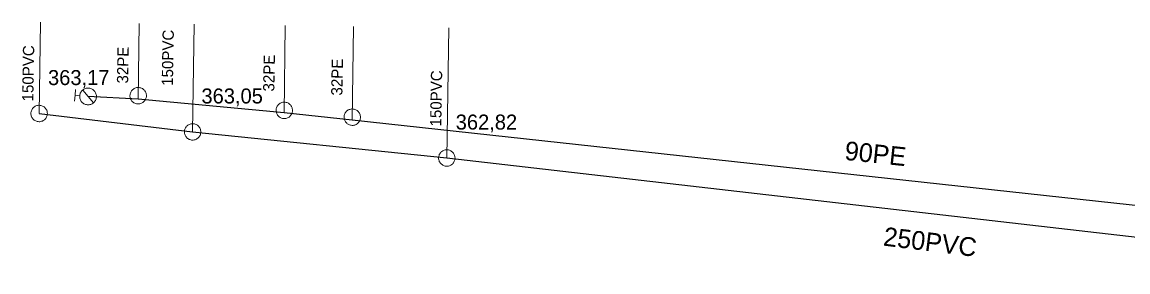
# Model space of a CAD drawing. Extents: x -741806 to -738704, y -1059275 to -1055387.
# Drawn here: x -740987.5 to -740928.6, y -1058224.4 to -1058211.1 of the extents above; entities that cross this region are included whole.
import ezdxf

# ---------------------------------------------------------------- set-up
doc = ezdxf.new("R2010")
doc.units = 0
doc.header["$LTSCALE"] = 0.4
for name, color, linetype, lineweight in [('2', 7, 'Continuous', 25), ('21', 7, 'Continuous', 13), ('3', 7, 'Continuous', 13), ('50', 7, 'Continuous', 13), ('51', 7, 'Continuous', 13), ('52', 7, 'Continuous', 25), ('56', 7, 'Continuous', 13), ('6', 7, 'Continuous', 13)]:
    doc.layers.add(name, color=color, linetype=linetype, lineweight=lineweight)
for name, color, linetype in [('5', 7, 'Continuous'), ('53', 7, 'Continuous'), ('54', 7, 'Continuous'), ('55', 7, 'Continuous')]:
    doc.layers.add(name, color=color, linetype=linetype)

msp = doc.modelspace()

# ---------------------------------------------------------------- linework, layer by layer
at = {"layer": '2'}
msp.add_lwpolyline([(-740986.62, -1058215.929), (-740978.449, -1058216.909), (-740964.91, -1058218.3), (-740912.09, -1058224.37), (-740907.18, -1058212.62)], dxfattribs=at)
at = {"layer": '21'}
for p, q in [((-740981.35, -1058215.159), (-740981.3, -1058211.129)), ((-740973.57, -1058215.899), (-740973.51, -1058211.24)), ((-740969.949, -1058216.28), (-740969.879, -1058211.29))]:
    msp.add_line(p, q, dxfattribs=at)
at = {"layer": '3'}
for points in [[(-740986.185, -1058215.981), (-740986.182, -1058215.936), (-740986.184, -1058215.891), (-740986.19, -1058215.845), (-740986.201, -1058215.801), (-740986.217, -1058215.758), (-740986.237, -1058215.716), (-740986.262, -1058215.678), (-740986.29, -1058215.641), (-740986.322, -1058215.609), (-740986.357, -1058215.58), (-740986.395, -1058215.554), (-740986.436, -1058215.532), (-740986.478, -1058215.516), (-740986.522, -1058215.503), (-740986.568, -1058215.495), (-740986.613, -1058215.492), (-740986.659, -1058215.494), (-740986.704, -1058215.5), (-740986.749, -1058215.512), (-740986.792, -1058215.528), (-740986.833, -1058215.548), (-740986.871, -1058215.572), (-740986.907, -1058215.6), (-740986.94, -1058215.632), (-740986.97, -1058215.667), (-740986.995, -1058215.706), (-740987.017, -1058215.745), (-740987.034, -1058215.789), (-740987.046, -1058215.833), (-740987.054, -1058215.878), (-740987.057, -1058215.923), (-740987.055, -1058215.968), (-740987.049, -1058216.014), (-740987.037, -1058216.059), (-740987.022, -1058216.101), (-740987.002, -1058216.143), (-740986.977, -1058216.181), (-740986.948, -1058216.218), (-740986.917, -1058216.25), (-740986.882, -1058216.279), (-740986.844, -1058216.305), (-740986.803, -1058216.327), (-740986.761, -1058216.344), (-740986.717, -1058216.356), (-740986.672, -1058216.364), (-740986.626, -1058216.367), (-740986.58, -1058216.366), (-740986.535, -1058216.359), (-740986.49, -1058216.347), (-740986.447, -1058216.331), (-740986.407, -1058216.311), (-740986.367, -1058216.288), (-740986.332, -1058216.259), (-740986.299, -1058216.227), (-740986.269, -1058216.192), (-740986.244, -1058216.153), (-740986.223, -1058216.114), (-740986.205, -1058216.07), (-740986.193, -1058216.026), (-740986.185, -1058215.982)], [(-740978.014, -1058216.961), (-740978.011, -1058216.916), (-740978.013, -1058216.871), (-740978.019, -1058216.825), (-740978.03, -1058216.781), (-740978.046, -1058216.738), (-740978.066, -1058216.696), (-740978.091, -1058216.658), (-740978.119, -1058216.621), (-740978.151, -1058216.589), (-740978.186, -1058216.56), (-740978.224, -1058216.534), (-740978.265, -1058216.512), (-740978.307, -1058216.496), (-740978.351, -1058216.483), (-740978.397, -1058216.475), (-740978.442, -1058216.472), (-740978.488, -1058216.474), (-740978.533, -1058216.48), (-740978.578, -1058216.492), (-740978.621, -1058216.508), (-740978.662, -1058216.528), (-740978.7, -1058216.552), (-740978.736, -1058216.58), (-740978.769, -1058216.612), (-740978.799, -1058216.647), (-740978.824, -1058216.686), (-740978.846, -1058216.725), (-740978.863, -1058216.769), (-740978.875, -1058216.813), (-740978.883, -1058216.858), (-740978.886, -1058216.903), (-740978.884, -1058216.948), (-740978.878, -1058216.994), (-740978.866, -1058217.039), (-740978.851, -1058217.081), (-740978.831, -1058217.123), (-740978.806, -1058217.161), (-740978.777, -1058217.198), (-740978.746, -1058217.23), (-740978.711, -1058217.259), (-740978.673, -1058217.285), (-740978.632, -1058217.307), (-740978.59, -1058217.324), (-740978.546, -1058217.336), (-740978.501, -1058217.344), (-740978.455, -1058217.347), (-740978.409, -1058217.346), (-740978.364, -1058217.339), (-740978.319, -1058217.327), (-740978.276, -1058217.311), (-740978.236, -1058217.291), (-740978.196, -1058217.268), (-740978.161, -1058217.239), (-740978.128, -1058217.207), (-740978.098, -1058217.172), (-740978.073, -1058217.133), (-740978.052, -1058217.094), (-740978.034, -1058217.05), (-740978.022, -1058217.006), (-740978.014, -1058216.962)], [(-740964.474, -1058218.345), (-740964.472, -1058218.3), (-740964.475, -1058218.254), (-740964.482, -1058218.208), (-740964.494, -1058218.165), (-740964.51, -1058218.122), (-740964.531, -1058218.08), (-740964.556, -1058218.043), (-740964.585, -1058218.007), (-740964.618, -1058217.975), (-740964.653, -1058217.946), (-740964.692, -1058217.921), (-740964.733, -1058217.9), (-740964.775, -1058217.885), (-740964.819, -1058217.872), (-740964.865, -1058217.865), (-740964.911, -1058217.863), (-740964.956, -1058217.866), (-740965.001, -1058217.872), (-740965.046, -1058217.885), (-740965.089, -1058217.902), (-740965.129, -1058217.923), (-740965.167, -1058217.947), (-740965.203, -1058217.976), (-740965.235, -1058218.008), (-740965.264, -1058218.044), (-740965.288, -1058218.083), (-740965.31, -1058218.123), (-740965.326, -1058218.167), (-740965.338, -1058218.211), (-740965.344, -1058218.256), (-740965.347, -1058218.301), (-740965.345, -1058218.347), (-740965.337, -1058218.393), (-740965.325, -1058218.437), (-740965.309, -1058218.479), (-740965.288, -1058218.52), (-740965.263, -1058218.558), (-740965.233, -1058218.594), (-740965.201, -1058218.626), (-740965.166, -1058218.655), (-740965.127, -1058218.68), (-740965.086, -1058218.701), (-740965.044, -1058218.717), (-740965, -1058218.729), (-740964.954, -1058218.736), (-740964.908, -1058218.738), (-740964.863, -1058218.736), (-740964.818, -1058218.729), (-740964.773, -1058218.716), (-740964.73, -1058218.699), (-740964.69, -1058218.678), (-740964.651, -1058218.654), (-740964.616, -1058218.625), (-740964.584, -1058218.593), (-740964.555, -1058218.557), (-740964.53, -1058218.518), (-740964.51, -1058218.478), (-740964.493, -1058218.434), (-740964.482, -1058218.39), (-740964.474, -1058218.346)]]:
    msp.add_lwpolyline(points, dxfattribs=at)
at = {"layer": '50'}
for p, q in [((-740984.737, -1058215.267), (-740984.71, -1058214.96)), ((-740984.684, -1058214.654), (-740984.71, -1058214.96)), ((-740984.46, -1058214.982), (-740984.71, -1058214.96)), ((-740984.015, -1058215.02), (-740984.298, -1058214.679)), ((-740984.015, -1058215.02), (-740983.727, -1058215.363))]:
    msp.add_line(p, q, dxfattribs=at)
msp.add_lwpolyline([(-740983.972, -1058214.578), (-740984.022, -1058214.577), (-740984.068, -1058214.578), (-740984.115, -1058214.587), (-740984.159, -1058214.6), (-740984.201, -1058214.615), (-740984.244, -1058214.639), (-740984.281, -1058214.664), (-740984.319, -1058214.694), (-740984.352, -1058214.727), (-740984.379, -1058214.764), (-740984.405, -1058214.803), (-740984.427, -1058214.844), (-740984.441, -1058214.889), (-740984.453, -1058214.935), (-740984.46, -1058214.98), (-740984.461, -1058215.026), (-740984.46, -1058215.071), (-740984.451, -1058215.118), (-740984.438, -1058215.164), (-740984.421, -1058215.208), (-740984.399, -1058215.248), (-740984.374, -1058215.288), (-740984.344, -1058215.324), (-740984.311, -1058215.355), (-740984.274, -1058215.386), (-740984.235, -1058215.411), (-740984.193, -1058215.431), (-740984.149, -1058215.449), (-740984.103, -1058215.458), (-740984.058, -1058215.468), (-740984.01, -1058215.469), (-740983.963, -1058215.465), (-740983.92, -1058215.458), (-740983.872, -1058215.446), (-740983.83, -1058215.428), (-740983.788, -1058215.407), (-740983.75, -1058215.38), (-740983.713, -1058215.351), (-740983.679, -1058215.316), (-740983.652, -1058215.28), (-740983.627, -1058215.239), (-740983.607, -1058215.198), (-740983.589, -1058215.156), (-740983.577, -1058215.108), (-740983.57, -1058215.063), (-740983.569, -1058215.017), (-740983.573, -1058214.97), (-740983.58, -1058214.923), (-740983.592, -1058214.879), (-740983.61, -1058214.834), (-740983.631, -1058214.794), (-740983.658, -1058214.754), (-740983.687, -1058214.719), (-740983.719, -1058214.686), (-740983.758, -1058214.659), (-740983.795, -1058214.631), (-740983.838, -1058214.611), (-740983.882, -1058214.597), (-740983.927, -1058214.585)], close=True, dxfattribs=at)
at = {"layer": '51'}
for points in [[(-740981.341, -1058214.546), (-740981.386, -1058214.547), (-740981.431, -1058214.553), (-740981.476, -1058214.565), (-740981.518, -1058214.58), (-740981.559, -1058214.601), (-740981.599, -1058214.625), (-740981.634, -1058214.654), (-740981.667, -1058214.685), (-740981.696, -1058214.721), (-740981.721, -1058214.759), (-740981.743, -1058214.8), (-740981.76, -1058214.842), (-740981.773, -1058214.886), (-740981.78, -1058214.931), (-740981.783, -1058214.977), (-740981.782, -1058215.023), (-740981.775, -1058215.068), (-740981.764, -1058215.112), (-740981.747, -1058215.156), (-740981.727, -1058215.197), (-740981.702, -1058215.235), (-740981.675, -1058215.271), (-740981.642, -1058215.304), (-740981.607, -1058215.333), (-740981.569, -1058215.359), (-740981.528, -1058215.38), (-740981.486, -1058215.397), (-740981.441, -1058215.409), (-740981.396, -1058215.417), (-740981.35, -1058215.42), (-740981.305, -1058215.418), (-740981.26, -1058215.412), (-740981.215, -1058215.4), (-740981.173, -1058215.385), (-740981.132, -1058215.364), (-740981.092, -1058215.34), (-740981.057, -1058215.311), (-740981.024, -1058215.28), (-740980.995, -1058215.244), (-740980.97, -1058215.206), (-740980.948, -1058215.165), (-740980.931, -1058215.123), (-740980.919, -1058215.079), (-740980.911, -1058215.034), (-740980.908, -1058214.988), (-740980.909, -1058214.942), (-740980.917, -1058214.897), (-740980.927, -1058214.853), (-740980.944, -1058214.809), (-740980.964, -1058214.768), (-740980.989, -1058214.73), (-740981.016, -1058214.694), (-740981.049, -1058214.661), (-740981.084, -1058214.632), (-740981.122, -1058214.606), (-740981.163, -1058214.585), (-740981.205, -1058214.568), (-740981.25, -1058214.556), (-740981.295, -1058214.548), (-740981.34, -1058214.546)], [(-740973.561, -1058215.328), (-740973.606, -1058215.329), (-740973.651, -1058215.335), (-740973.697, -1058215.347), (-740973.739, -1058215.362), (-740973.78, -1058215.383), (-740973.819, -1058215.407), (-740973.855, -1058215.436), (-740973.888, -1058215.467), (-740973.917, -1058215.503), (-740973.942, -1058215.541), (-740973.964, -1058215.581), (-740973.981, -1058215.624), (-740973.994, -1058215.668), (-740974.001, -1058215.713), (-740974.004, -1058215.759), (-740974.003, -1058215.805), (-740973.996, -1058215.85), (-740973.985, -1058215.894), (-740973.968, -1058215.937), (-740973.948, -1058215.979), (-740973.923, -1058216.017), (-740973.896, -1058216.053), (-740973.863, -1058216.086), (-740973.829, -1058216.115), (-740973.79, -1058216.141), (-740973.749, -1058216.162), (-740973.707, -1058216.179), (-740973.663, -1058216.191), (-740973.618, -1058216.199), (-740973.572, -1058216.202), (-740973.527, -1058216.2), (-740973.482, -1058216.194), (-740973.436, -1058216.182), (-740973.394, -1058216.167), (-740973.353, -1058216.146), (-740973.314, -1058216.122), (-740973.278, -1058216.093), (-740973.245, -1058216.062), (-740973.216, -1058216.026), (-740973.191, -1058215.988), (-740973.169, -1058215.948), (-740973.152, -1058215.905), (-740973.14, -1058215.861), (-740973.132, -1058215.816), (-740973.129, -1058215.77), (-740973.13, -1058215.724), (-740973.138, -1058215.679), (-740973.148, -1058215.635), (-740973.165, -1058215.592), (-740973.185, -1058215.55), (-740973.21, -1058215.512), (-740973.237, -1058215.476), (-740973.27, -1058215.443), (-740973.304, -1058215.414), (-740973.343, -1058215.388), (-740973.384, -1058215.367), (-740973.426, -1058215.35), (-740973.47, -1058215.338), (-740973.515, -1058215.33), (-740973.56, -1058215.328)], [(-740969.94, -1058215.689), (-740969.985, -1058215.69), (-740970.03, -1058215.696), (-740970.075, -1058215.708), (-740970.117, -1058215.723), (-740970.159, -1058215.743), (-740970.198, -1058215.768), (-740970.233, -1058215.796), (-740970.267, -1058215.828), (-740970.295, -1058215.864), (-740970.321, -1058215.901), (-740970.342, -1058215.942), (-740970.36, -1058215.985), (-740970.373, -1058216.029), (-740970.38, -1058216.073), (-740970.383, -1058216.119), (-740970.382, -1058216.165), (-740970.375, -1058216.21), (-740970.364, -1058216.255), (-740970.347, -1058216.298), (-740970.327, -1058216.339), (-740970.303, -1058216.378), (-740970.275, -1058216.414), (-740970.243, -1058216.446), (-740970.208, -1058216.476), (-740970.169, -1058216.501), (-740970.129, -1058216.523), (-740970.087, -1058216.54), (-740970.042, -1058216.552), (-740969.997, -1058216.56), (-740969.951, -1058216.563), (-740969.906, -1058216.561), (-740969.861, -1058216.555), (-740969.816, -1058216.543), (-740969.774, -1058216.528), (-740969.732, -1058216.508), (-740969.693, -1058216.483), (-740969.658, -1058216.455), (-740969.624, -1058216.423), (-740969.596, -1058216.387), (-740969.57, -1058216.35), (-740969.549, -1058216.309), (-740969.531, -1058216.266), (-740969.519, -1058216.223), (-740969.511, -1058216.178), (-740969.508, -1058216.132), (-740969.509, -1058216.086), (-740969.517, -1058216.041), (-740969.527, -1058215.996), (-740969.544, -1058215.953), (-740969.564, -1058215.912), (-740969.588, -1058215.873), (-740969.616, -1058215.837), (-740969.648, -1058215.805), (-740969.683, -1058215.775), (-740969.722, -1058215.75), (-740969.762, -1058215.728), (-740969.804, -1058215.711), (-740969.849, -1058215.699), (-740969.894, -1058215.691), (-740969.939, -1058215.689)]]:
    msp.add_lwpolyline(points, dxfattribs=at)
at = {"layer": '52'}
msp.add_lwpolyline([(-740906.75, -1058213.899), (-740910.14, -1058221.629), (-740912.01, -1058222.23), (-740913.75, -1058222.409), (-740969.949, -1058216.28), (-740973.57, -1058215.899), (-740981.35, -1058215.159), (-740984.02, -1058215.02)], dxfattribs=at)
at = {"layer": '56'}
for p, q in [((-740986.55, -1058211.06), (-740986.62, -1058215.929)), ((-740978.37, -1058211.169), (-740978.449, -1058216.909)), ((-740964.809, -1058211.36), (-740964.91, -1058218.3))]:
    msp.add_line(p, q, dxfattribs=at)

# ---------------------------------------------------------------- texts
at = {"layer": '5'}
msp.add_text('250PVC', height=1, rotation=353, dxfattribs=at).set_placement((-740941.706, -1058222.964))
at = {"layer": '53'}
msp.add_text('90PE', height=1, rotation=354, dxfattribs=at).set_placement((-740943.758, -1058218.396))
at = {"layer": '54'}
for p in [(-740981.88, -1058214.337), (-740974.096, -1058214.762), (-740970.472, -1058214.977)]:
    msp.add_text('32PE', height=0.6, rotation=89, dxfattribs=at).set_placement(p)
at = {"layer": '55'}
for p in [(-740979.496, -1058214.459), (-740986.93, -1058215.29), (-740965.205, -1058216.625)]:
    msp.add_text('150PVC', height=0.6, rotation=89, dxfattribs=at).set_placement(p)
at = {"layer": '6'}
for s, p in [('363,17', (-740986.147, -1058214.416)), ('363,05', (-740977.977, -1058215.396)), ('362,82', (-740964.437, -1058216.786))]:
    msp.add_text(s, height=0.8, dxfattribs=at).set_placement(p)

doc.saveas('drawing.dxf')
